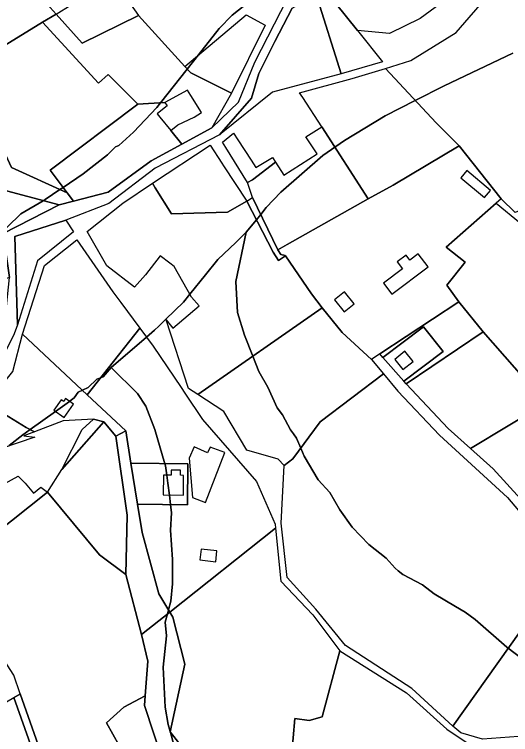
# Model space of a CAD drawing. Extents: x -477304 to -465429, y -1159113 to -1149210.
# Drawn here: x -471924 to -471680.5, y -1155719.1 to -1155366.1 of the extents above; entities that cross this region are included whole.
import ezdxf

# ---------------------------------------------------------------- set-up
doc = ezdxf.new("R2010")
doc.units = 0
for name, color, linetype in [('BPEJ_s', 7, 'Continuous'), ('orna_s', 7, 'Continuous'), ('PUPFL_s', 7, 'Continuous'), ('trav_porost_s', 7, 'Continuous'), ('voda_s', 7, 'Continuous'), ('zahrada_s', 7, 'Continuous')]:
    doc.layers.add(name, color=color, linetype=linetype)

msp = doc.modelspace()

# ---------------------------------------------------------------- linework, layer by layer
at = {"layer": 'BPEJ_s'}
for points in [[(-471800.06, -1155352.87), (-471817.06, -1155366.47), (-471823.43, -1155373.05), (-471833.6, -1155385.91), (-471839.13, -1155392.89), (-471852.21, -1155409.42), (-471854.03, -1155411.72), (-471865.5, -1155423.83), (-471872.73, -1155430.42), (-471874.43, -1155431.06), (-471878.25, -1155434.88), (-471890.15, -1155444.23), (-471900.08, -1155450.89), (-471901.66, -1155451.94), (-471908.85, -1155456.77), (-471909.9, -1155457.39), (-471920.75, -1155463.78), (-471940.3, -1155482.69), (-471940.62, -1155483.15), (-471941.08, -1155483.81), (-471941.78, -1155484.82)], [(-471940.3, -1155482.69), (-471920.75, -1155463.78), (-471909.9, -1155457.39), (-471908.85, -1155456.77), (-471901.66, -1155451.94), (-471900.08, -1155450.89), (-471890.15, -1155444.23), (-471878.25, -1155434.88), (-471874.43, -1155431.06), (-471872.73, -1155430.42), (-471865.5, -1155423.83), (-471854.03, -1155411.72), (-471852.21, -1155409.42), (-471839.13, -1155392.89), (-471833.6, -1155385.91), (-471823.43, -1155373.05), (-471817.06, -1155366.47), (-471800.06, -1155352.87)], [(-471679.37, -1155385.16), (-471713.16, -1155401.1), (-471727.27, -1155408.26), (-471742.05, -1155415.76), (-471762.02, -1155427.87), (-471772.65, -1155435.31), (-471793.26, -1155453.16), (-471800.48, -1155460.81), (-471803.13, -1155464.09), (-471805.25, -1155466.73), (-471810.19, -1155472.86), (-471815.31, -1155477.82), (-471824.07, -1155486.3), (-471830.12, -1155493.71), (-471837.84, -1155503.18), (-471841.07, -1155507.13), (-471849.69, -1155515.49), (-471853.13, -1155518.83), (-471855.3, -1155520.94), (-471859.16, -1155524.26), (-471876.42, -1155539.14), (-471880.38, -1155543.67), (-471880.97, -1155543.91), (-471881.56, -1155544.15), (-471883.56, -1155544.95), (-471887.81, -1155548.98), (-471890.59, -1155550.31), (-471892.7, -1155551.32), (-471894.61, -1155554.08), (-471896.52, -1155555.57), (-471896.92, -1155555.85), (-471903.75, -1155560.69), (-471916.25, -1155569.56), (-471919.9, -1155572.14), (-471926.47, -1155577.45)], [(-471661.74, -1155691.98), (-471681.65, -1155676.79), (-471682.35, -1155676.26), (-471697.86, -1155662.66), (-471702.75, -1155659.05), (-471707.53, -1155656.26), (-471718.04, -1155650.12), (-471723.78, -1155645.66), (-471733.34, -1155640.56), (-471735.6, -1155638.81), (-471737.17, -1155637.59), (-471741.63, -1155632.7), (-471750.13, -1155625.9), (-471758.2, -1155617.4), (-471764.36, -1155608.9), (-471769.25, -1155600.4), (-471774.99, -1155594.24), (-471781.79, -1155582.56), (-471783.48, -1155578.7), (-471785.61, -1155573.84), (-471787.09, -1155571.74), (-471788.54, -1155569.69), (-471792.41, -1155562.37), (-471794.96, -1155558.97), (-471799.64, -1155548.77), (-471804.1, -1155541.12), (-471807.02, -1155533.67), (-471811.11, -1155523.27), (-471814.51, -1155512.23), (-471815.36, -1155496.93), (-471810.19, -1155472.86), (-471805.25, -1155466.73), (-471803.13, -1155464.09), (-471800.48, -1155460.81), (-471793.26, -1155453.16), (-471772.65, -1155435.31), (-471762.02, -1155427.87), (-471742.05, -1155415.76), (-471727.27, -1155408.26), (-471713.16, -1155401.1), (-471679.37, -1155385.16)], [(-471847.59, -1155717.79), (-471847.54, -1155717.57), (-471848.5, -1155714.08), (-471849.99, -1155705.58), (-471851.05, -1155686.03), (-471849.35, -1155670.74), (-471849.99, -1155663.94), (-471848.91, -1155659.93), (-471848.37, -1155657.95), (-471847.23, -1155653.74), (-471846.38, -1155645.24), (-471846.38, -1155633.34), (-471847.44, -1155618.89), (-471846.8, -1155610.39), (-471847.33, -1155606.34), (-471847.93, -1155601.68), (-471848.69, -1155595.81), (-471849.2, -1155591.93), (-471849.78, -1155587.44), (-471850.12, -1155586.31), (-471855.09, -1155569.6), (-471859.55, -1155558.12), (-471863.59, -1155551.96), (-471876.42, -1155539.14), (-471859.16, -1155524.26), (-471855.3, -1155520.94), (-471853.13, -1155518.83), (-471849.69, -1155515.49), (-471841.07, -1155507.13), (-471837.84, -1155503.18), (-471830.12, -1155493.71), (-471824.07, -1155486.3), (-471815.31, -1155477.82), (-471810.19, -1155472.86), (-471815.36, -1155496.93), (-471814.51, -1155512.23), (-471811.11, -1155523.27), (-471807.02, -1155533.67), (-471804.1, -1155541.12), (-471799.64, -1155548.77), (-471794.96, -1155558.97), (-471792.41, -1155562.37), (-471788.54, -1155569.69), (-471787.09, -1155571.74), (-471785.61, -1155573.84), (-471783.48, -1155578.7), (-471781.79, -1155582.56), (-471774.99, -1155594.24), (-471769.25, -1155600.4), (-471764.36, -1155608.9), (-471758.2, -1155617.4), (-471750.13, -1155625.9), (-471741.63, -1155632.7), (-471737.17, -1155637.59), (-471735.6, -1155638.81), (-471733.34, -1155640.56), (-471723.78, -1155645.66), (-471718.04, -1155650.12), (-471707.53, -1155656.26), (-471702.75, -1155659.05), (-471697.86, -1155662.66), (-471682.35, -1155676.26), (-471681.65, -1155676.79), (-471661.74, -1155691.98)], [(-471926.47, -1155577.45), (-471919.9, -1155572.14), (-471916.25, -1155569.56), (-471903.75, -1155560.69), (-471896.92, -1155555.85), (-471896.52, -1155555.57), (-471894.61, -1155554.08), (-471892.7, -1155551.32), (-471890.59, -1155550.31), (-471887.81, -1155548.98), (-471883.56, -1155544.95), (-471881.56, -1155544.15), (-471880.97, -1155543.91), (-471880.38, -1155543.67), (-471876.42, -1155539.14), (-471863.59, -1155551.96), (-471859.55, -1155558.12), (-471855.09, -1155569.6), (-471850.12, -1155586.31), (-471849.78, -1155587.44), (-471849.2, -1155591.93), (-471848.69, -1155595.81), (-471847.93, -1155601.68), (-471847.33, -1155606.34), (-471846.8, -1155610.39)], [(-471846.8, -1155610.39), (-471847.44, -1155618.89), (-471846.38, -1155633.34), (-471846.38, -1155645.24), (-471847.23, -1155653.74), (-471848.37, -1155657.95), (-471848.91, -1155659.93), (-471849.99, -1155663.94), (-471849.35, -1155670.74), (-471851.05, -1155686.03), (-471849.99, -1155705.58), (-471848.5, -1155714.08), (-471847.54, -1155717.57), (-471847.59, -1155717.79), (-471847.42, -1155718), (-471844.04, -1155730.23)], [(-471665.35, -1155930.38), (-471695.31, -1155894.69), (-471712.73, -1155875.99), (-471731.85, -1155849.64), (-471746.83, -1155826.47), (-471748.44, -1155823.98), (-471754.38, -1155814.8), (-471760.54, -1155806.3), (-471774.14, -1155794.19), (-471794.53, -1155783.14), (-471817.27, -1155767.63), (-471823.22, -1155762.53), (-471823.49, -1155762.23), (-471827.05, -1155758.28), (-471827.27, -1155758), (-471834.69, -1155748.93), (-471837.24, -1155744.68), (-471842.56, -1155734.48), (-471843.23, -1155732.54), (-471844.04, -1155730.23), (-471847.42, -1155718), (-471847.59, -1155717.79)]]:
    msp.add_lwpolyline(points, dxfattribs=at)
at = {"layer": 'orna_s'}
for points in [[(-471869.7, -1155356.99), (-471863.01, -1155366.65), (-471890.75, -1155380.2), (-471903.53, -1155365.92), (-471896.18, -1155361.44), (-471929.53, -1155317.48), (-471900.43, -1155305.78), (-471858.36, -1155347.11)], [(-471817.42, -1155404.62), (-471837.42, -1155394.71), (-471840.35, -1155391.59), (-471810.25, -1155366.24), (-471800.85, -1155371.3)], [(-471888.2, -1155552.55), (-471919.93, -1155522.83), (-471909.21, -1155489.18), (-471893.31, -1155476.53), (-471875.66, -1155502.11), (-471871.75, -1155507.36), (-471862.41, -1155519.9)], [(-471742.93, -1155542.3), (-471773.94, -1155565.86), (-471787.38, -1155583.94), (-471791.66, -1155587.25), (-471794.54, -1155584.06), (-471809.98, -1155579.76), (-471821.24, -1155560.72), (-471833.9, -1155552.42), (-471772.95, -1155509.89), (-471763.21, -1155521.94), (-471748.81, -1155535.27)], [(-471890.65, -1155569.61), (-471885.18, -1155564.45), (-471880.05, -1155565.8), (-471900.66, -1155589.23)], [(-471869.24, -1155640.55), (-471882.13, -1155630.97), (-471907.71, -1155600.3), (-471900.66, -1155589.23), (-471880.05, -1155565.8), (-471874.19, -1155572.79), (-471868.63, -1155611.6)], [(-471963.29, -1155738.18), (-471970.56, -1155728.13), (-471924.18, -1155700.87), (-471905.34, -1155754.27), (-471881.66, -1155796.67), (-471873.39, -1155815.2), (-471917.17, -1155836.7), (-471942.48, -1155775.33), (-471960.1, -1155736.37)]]:
    msp.add_lwpolyline(points, close=True, dxfattribs=at)
at = {"layer": 'PUPFL_s'}
for points in [[(-471925.54, -1155341.33), (-471903.53, -1155365.92), (-471910.13, -1155369.93), (-471947.81, -1155392.86), (-471925.41, -1155441.19), (-471898.09, -1155453.56), (-471895.02, -1155457.66), (-471901.94, -1155459.49), (-471932.96, -1155451.3), (-471946.02, -1155444.8), (-472004.87, -1155296.39), (-471991.84, -1155296.54), (-471972, -1155296.45), (-471926.2, -1155295.14), (-471904.65, -1155294.79), (-471876.71, -1155295.3), (-471859.51, -1155320.16), (-471900.43, -1155305.78), (-471929.53, -1155317.48), (-471935.15, -1155319.74)], [(-471934.24, -1155497.43), (-471938.06, -1155489.92), (-471949.18, -1155460.49), (-471946.02, -1155444.8), (-471932.96, -1155451.3), (-471901.94, -1155459.49), (-471929.41, -1155473.44), (-471926.37, -1155495.04)]]:
    msp.add_lwpolyline(points, close=True, dxfattribs=at)
msp.add_lwpolyline([(-471850.78, -1155733.14), (-471860.14, -1155704.88), (-471859.76, -1155700.11), (-471858.42, -1155683.15), (-471861.67, -1155670.03), (-471847.74, -1155659.01), (-471846.29, -1155661.46), (-471840.35, -1155684.55), (-471847.59, -1155717.79), (-471835.83, -1155732.75)], dxfattribs=at)
at = {"layer": 'trav_porost_s'}
for points in [[(-471729.44, -1155388.6), (-471707.29, -1155374.99), (-471691.21, -1155356.26), (-471684.21, -1155351.53), (-471654.3, -1155316.81), (-471643.88, -1155321.23), (-471662.55, -1155344.39), (-471662.8, -1155349.03), (-471667.55, -1155353.46), (-471668.04, -1155358.18), (-471675.65, -1155363.25), (-471675.6, -1155365.85), (-471657.42, -1155394.48), (-471650.43, -1155405.94), (-471630.25, -1155428.03), (-471617.97, -1155438.48), (-471678.3, -1155463.26), (-471685.19, -1155456.51), (-471705.72, -1155430.49), (-471716.95, -1155419.26), (-471741.94, -1155392.63)], [(-471775.98, -1155356.16), (-471763.64, -1155395.17), (-471797.27, -1155404.24), (-471823.25, -1155425.15), (-471807.65, -1155407.11), (-471803.98, -1155395.07), (-471796.24, -1155379.44), (-471787.62, -1155362.99)], [(-471771.86, -1155353.74), (-471755.63, -1155374.05), (-471743.37, -1155389.39), (-471763.64, -1155395.17), (-471775.98, -1155356.16)], [(-471832.19, -1155414.19), (-471837.38, -1155405.91), (-471839.03, -1155403.27), (-471850.21, -1155409.3), (-471863.45, -1155410.1), (-471877.99, -1155395.6), (-471882.73, -1155399.76), (-471910.13, -1155369.93), (-471903.53, -1155365.92), (-471890.75, -1155380.2), (-471863.01, -1155366.65), (-471840.35, -1155391.59), (-471837.42, -1155394.71), (-471817.42, -1155404.62), (-471827.04, -1155421.74), (-471841.78, -1155429.66), (-471847.25, -1155422.99), (-471843.85, -1155420.2), (-471835.78, -1155416.44)], [(-471863.45, -1155410.1), (-471906.37, -1155442.49), (-471898.09, -1155453.56), (-471925.41, -1155441.19), (-471947.81, -1155392.86), (-471910.13, -1155369.93), (-471882.73, -1155399.76), (-471877.99, -1155395.6)], [(-471716.95, -1155419.26), (-471705.72, -1155430.49), (-471738.18, -1155449.74), (-471750.31, -1155456.52), (-471773.19, -1155421.22), (-471782.49, -1155406.87), (-471784.02, -1155404.51), (-471758.2, -1155397.58), (-471741.94, -1155392.63)], [(-471852.64, -1155416.42), (-471847.25, -1155422.99), (-471841.78, -1155429.66), (-471856.93, -1155437.8), (-471877.91, -1155453.14), (-471895.02, -1155457.66), (-471898.09, -1155453.56), (-471906.37, -1155442.49), (-471863.45, -1155410.1), (-471850.21, -1155409.3), (-471848.96, -1155410.82), (-471850.51, -1155412.09), (-471853.91, -1155414.88)], [(-471780.95, -1155426.02), (-471773.19, -1155421.22), (-471750.31, -1155456.52), (-471790.21, -1155478.84), (-471794.78, -1155481.4), (-471807.09, -1155455.89), (-471809.62, -1155448.44), (-471807.11, -1155447.22), (-471795.84, -1155438.55), (-471791.72, -1155444.96), (-471775.42, -1155434.44)], [(-471819.43, -1155463.05), (-471846.94, -1155463.86), (-471854.83, -1155451.04), (-471856.23, -1155448.77), (-471827.9, -1155430.14), (-471822.12, -1155439.02), (-471821.3, -1155440.28), (-471809.97, -1155457.69)], [(-471711.84, -1155498.87), (-471705.93, -1155506.99), (-471744.67, -1155532.54), (-471748.81, -1155535.27), (-471763.21, -1155521.94), (-471772.95, -1155509.89), (-471778.24, -1155503.13), (-471791.02, -1155484.43), (-471791.15, -1155484.24), (-471793.23, -1155483.81), (-471794.78, -1155481.4), (-471790.21, -1155478.84), (-471750.31, -1155456.52), (-471738.18, -1155449.74), (-471705.72, -1155430.49), (-471685.19, -1155456.51), (-471687.56, -1155458.6), (-471712.14, -1155480.18), (-471702.86, -1155487.48)], [(-471704.96, -1155446.22), (-471693.3, -1155455.91), (-471690.34, -1155452.35), (-471702, -1155442.66)], [(-471791.02, -1155484.43), (-471778.24, -1155503.13), (-471772.95, -1155509.89), (-471833.9, -1155552.42), (-471838.51, -1155549.39), (-471849.53, -1155515.87), (-471846.17, -1155519.94), (-471833.28, -1155508.98), (-471837.01, -1155504.63), (-471845.58, -1155489.71), (-471847.63, -1155488.08), (-471852.38, -1155484.37), (-471859.67, -1155493.72), (-471865.03, -1155499.77), (-471878.55, -1155489.31), (-471888.24, -1155472.5), (-471870.77, -1155458.6), (-471856.23, -1155448.77), (-471854.83, -1155451.04), (-471846.94, -1155463.86), (-471819.43, -1155463.05), (-471809.97, -1155457.69), (-471796.96, -1155482.62), (-471794.34, -1155486.7)], [(-471791.15, -1155484.24), (-471791.02, -1155484.43), (-471794.34, -1155486.7), (-471796.96, -1155482.62), (-471809.97, -1155457.69), (-471807.09, -1155455.89), (-471794.78, -1155481.4), (-471793.23, -1155483.81)], [(-471912.57, -1155486.82), (-471922.43, -1155518.27), (-471923.75, -1155474.87), (-471898.78, -1155466.87), (-471895.03, -1155472.67)], [(-471731.75, -1155484.07), (-471736.13, -1155487.41), (-471733.52, -1155490.83), (-471742.91, -1155497.88), (-471738.85, -1155503.28), (-471720.98, -1155489.87), (-471725.88, -1155483.44), (-471729.9, -1155486.5)], [(-471766.91, -1155506.05), (-471762.2, -1155511.93), (-471757.29, -1155508.02), (-471762, -1155502.11)], [(-471744.67, -1155532.54), (-471705.93, -1155506.99), (-471693.94, -1155521.72), (-471731.68, -1155547.12), (-471732.89, -1155545.93), (-471713.61, -1155531.33), (-471723.27, -1155519.21), (-471743.18, -1155534.24)], [(-471795.83, -1155617.93), (-471847.74, -1155659.01), (-471853.07, -1155650.04), (-471861.26, -1155620.05), (-471863.63, -1155606.15), (-471839.07, -1155606.44), (-471838.83, -1155586.44), (-471866.8, -1155586.11), (-471869.3, -1155570.26), (-471888.2, -1155552.55), (-471862.41, -1155519.9), (-471855.85, -1155528.7), (-471842.12, -1155549.03), (-471840.26, -1155551.78), (-471831.6, -1155564.61), (-471805.12, -1155595.09), (-471796.02, -1155616.03)], [(-471743.18, -1155534.24), (-471723.27, -1155519.21), (-471713.61, -1155531.33), (-471732.89, -1155545.93)], [(-471711.14, -1155569.08), (-471731.68, -1155547.12), (-471693.94, -1155521.72), (-471663.16, -1155556.57), (-471700.11, -1155578.94)], [(-471919.93, -1155522.83), (-471888.2, -1155552.55), (-471869.3, -1155570.26), (-471874.19, -1155572.79), (-471880.05, -1155565.8), (-471885.18, -1155564.45), (-471899.98, -1155565.27), (-471914.15, -1155570.68), (-471918.23, -1155568.5), (-471937.53, -1155556.87), (-471924.8, -1155541.1)], [(-471732.35, -1155531.13), (-471737.34, -1155535.16), (-471733.36, -1155540.16), (-471728.32, -1155536.18)], [(-471653.18, -1155636.9), (-471708.9, -1155714.99), (-471728.99, -1155696.58), (-471761.58, -1155675.35), (-471776.06, -1155657.66), (-471790.19, -1155642.16), (-471793.06, -1155615.39), (-471791.66, -1155587.25), (-471787.38, -1155583.94), (-471773.94, -1155565.86), (-471742.93, -1155542.3), (-471735.78, -1155550.84), (-471715.35, -1155572.4), (-471682.03, -1155602.9)], [(-471898.95, -1155554.42), (-471899.78, -1155555.84), (-471901.03, -1155554.94), (-471904.66, -1155560.05), (-471899.56, -1155563.63), (-471895.04, -1155557.19)], [(-471663.16, -1155556.57), (-471641.41, -1155582.3), (-471617.35, -1155613.54), (-471578.35, -1155670.41), (-471487.37, -1155786.67), (-471477.79, -1155803.85), (-471486.73, -1155801.03), (-471527.72, -1155803.63), (-471539.34, -1155785.86), (-471550.02, -1155774.19), (-471579.11, -1155731.33), (-471608.54, -1155694.15), (-471626.32, -1155665.26), (-471652.59, -1155629.21), (-471675.61, -1155603.49), (-471689.08, -1155588.8), (-471700.11, -1155578.94)], [(-471861.67, -1155670.03), (-471869.24, -1155640.55), (-471868.63, -1155611.6), (-471874.19, -1155572.79), (-471869.3, -1155570.26), (-471866.8, -1155586.11), (-471863.63, -1155606.15), (-471861.26, -1155620.05), (-471853.07, -1155650.04), (-471847.74, -1155659.01)], [(-471838.17, -1155583.58), (-471836.53, -1155602.91), (-471830.2, -1155605.35), (-471820.78, -1155580.9), (-471827.98, -1155578.13), (-471829.27, -1155580.99), (-471835.69, -1155578.09)], [(-471839.07, -1155606.44), (-471863.63, -1155606.15), (-471866.8, -1155586.11), (-471838.83, -1155586.44)], [(-471851, -1155601.65), (-471841.05, -1155601.74), (-471840.95, -1155592.02), (-471842.48, -1155592), (-471842.46, -1155589.55), (-471847.01, -1155589.48), (-471847.03, -1155591.95), (-471850.87, -1155591.91)], [(-471859.76, -1155700.11), (-471870.33, -1155705.64), (-471878.8, -1155713.38), (-471860.1, -1155746.65), (-471895.47, -1155764.33), (-471902.27, -1155752.41), (-471921.07, -1155699.04), (-471924.24, -1155689.99), (-471943.72, -1155660.03), (-471960.02, -1155639.53), (-471954.16, -1155636.38), (-471951.2, -1155634.78), (-471907.71, -1155600.3), (-471882.13, -1155630.97), (-471869.24, -1155640.55), (-471861.67, -1155670.03), (-471858.42, -1155683.15)], [(-471847.74, -1155659.01), (-471795.83, -1155617.93), (-471793.27, -1155643.87), (-471777.48, -1155660.33), (-471764.21, -1155678), (-471773, -1155710.38), (-471779.38, -1155712.14), (-471786.37, -1155711.2), (-471788.05, -1155730.12), (-471797.3, -1155731.28), (-471797.63, -1155738.37), (-471801.62, -1155738.42), (-471801.78, -1155766.11), (-471825.99, -1155761.78), (-471835.83, -1155732.75), (-471847.59, -1155717.79), (-471840.35, -1155684.55), (-471846.29, -1155661.46)], [(-471832.34, -1155628.13), (-471832.95, -1155633.51), (-471825.21, -1155634.39), (-471824.6, -1155629.01)], [(-471537.07, -1155793.86), (-471555.65, -1155811.59), (-471571.69, -1155801.25), (-471604.76, -1155787.69), (-471617.05, -1155777.53), (-471628.85, -1155761.45), (-471638.42, -1155744.11), (-471646.28, -1155734.9), (-471659.69, -1155725.16), (-471672.2, -1155719.74), (-471694.35, -1155721.39), (-471704.86, -1155718.28), (-471708.9, -1155714.99), (-471653.18, -1155636.9), (-471623.01, -1155679.09), (-471610.1, -1155697.81), (-471592.2, -1155720.22), (-471553.26, -1155774.35)], [(-471801.62, -1155738.42), (-471797.63, -1155738.37), (-471797.3, -1155731.28), (-471788.05, -1155730.12), (-471786.37, -1155711.2), (-471779.38, -1155712.14), (-471773, -1155710.38), (-471764.21, -1155678), (-471731.64, -1155698.59), (-471711.72, -1155716.36), (-471701.81, -1155723.14), (-471672.97, -1155764.87), (-471679.54, -1155778.18), (-471729.64, -1155787.84), (-471738.12, -1155775.6), (-471757.28, -1155784.5), (-471801.78, -1155766.11)], [(-471902.27, -1155752.41), (-471895.47, -1155764.33), (-471862.77, -1155823.09), (-471824.9, -1155847.82), (-471739.9, -1155909.54), (-471742.47, -1155916.43), (-471827.84, -1155849.34), (-471868.73, -1155825.49), (-471873.39, -1155815.2), (-471881.66, -1155796.67), (-471905.34, -1155754.27), (-471924.18, -1155700.87), (-471921.07, -1155699.04)], [(-471878.8, -1155713.38), (-471870.33, -1155705.64), (-471859.76, -1155700.11), (-471860.14, -1155704.88), (-471850.78, -1155733.14), (-471847.33, -1155740.27), (-471860.1, -1155746.65)]]:
    msp.add_lwpolyline(points, close=True, dxfattribs=at)
for points in [[(-471663.16, -1155556.57), (-471693.94, -1155521.72), (-471705.93, -1155506.99), (-471711.84, -1155498.87), (-471702.86, -1155487.48), (-471712.14, -1155480.18), (-471687.56, -1155458.6), (-471675.66, -1155468.36)], [(-471937.53, -1155556.87), (-471918.23, -1155568.5), (-471914.15, -1155570.68), (-471919.36, -1155572.67), (-471913.99, -1155573.24), (-471938.66, -1155581.57)], [(-471933.5, -1155598.57), (-471922.04, -1155592.46), (-471918.67, -1155595.8), (-471914.54, -1155600.7), (-471911.03, -1155597.74), (-471907.71, -1155600.3), (-471951.2, -1155634.78)]]:
    msp.add_lwpolyline(points, dxfattribs=at)
at = {"layer": 'voda_s'}
for points in [[(-471692.3, -1155344.05), (-471724.85, -1155368.04), (-471740, -1155375.44), (-471755.63, -1155374.05), (-471771.86, -1155353.74)], [(-471895.02, -1155457.66), (-471877.91, -1155453.14), (-471856.93, -1155437.8), (-471841.78, -1155429.66), (-471827.04, -1155421.74), (-471814.04, -1155409.02), (-471805.94, -1155389.52), (-471789.97, -1155358.04)], [(-471787.62, -1155362.99), (-471796.24, -1155379.44), (-471803.98, -1155395.07), (-471807.65, -1155407.11), (-471823.25, -1155425.15), (-471854.87, -1155441.45), (-471877.68, -1155458.73), (-471898.78, -1155466.87), (-471923.75, -1155474.87), (-471922.43, -1155518.27), (-471924.12, -1155522.69), (-471940.6, -1155555.69), (-471949.02, -1155562.96), (-471964.78, -1155574.2), (-471971.35, -1155582.39), (-471981.43, -1155605.69), (-471999.11, -1155632.04), (-472000.47, -1155634.07), (-472016.38, -1155657.19), (-472021.59, -1155670.5), (-472028.08, -1155680.4), (-472035.78, -1155691.85), (-472050.3, -1155706.95), (-472072.5, -1155720.84)], [(-472092.32, -1155725.49), (-472070.16, -1155714.09), (-472051.81, -1155702.18), (-472038.49, -1155687.31), (-472024.91, -1155666.96), (-472021.75, -1155656.1), (-472016.74, -1155649.59), (-472000.98, -1155628.09), (-471986.51, -1155602.63), (-471974.33, -1155580.64), (-471971.77, -1155576.03), (-471969.11, -1155570.76), (-471943.64, -1155551.32), (-471928.9, -1155520.44), (-471926.37, -1155495.04), (-471929.41, -1155473.44), (-471901.94, -1155459.49), (-471895.02, -1155457.66)]]:
    msp.add_lwpolyline(points, dxfattribs=at)
at = {"layer": 'zahrada_s'}
msp.add_lwpolyline([(-471814.34, -1155427.51), (-471807.87, -1155437.5), (-471805.47, -1155441.19), (-471797.37, -1155436.18), (-471795.84, -1155438.55), (-471807.11, -1155447.22), (-471809.62, -1155448.44), (-471820.27, -1155431.28), (-471821.9, -1155428.65), (-471816.46, -1155424.23)], close=True, dxfattribs=at)

doc.saveas('drawing.dxf')
